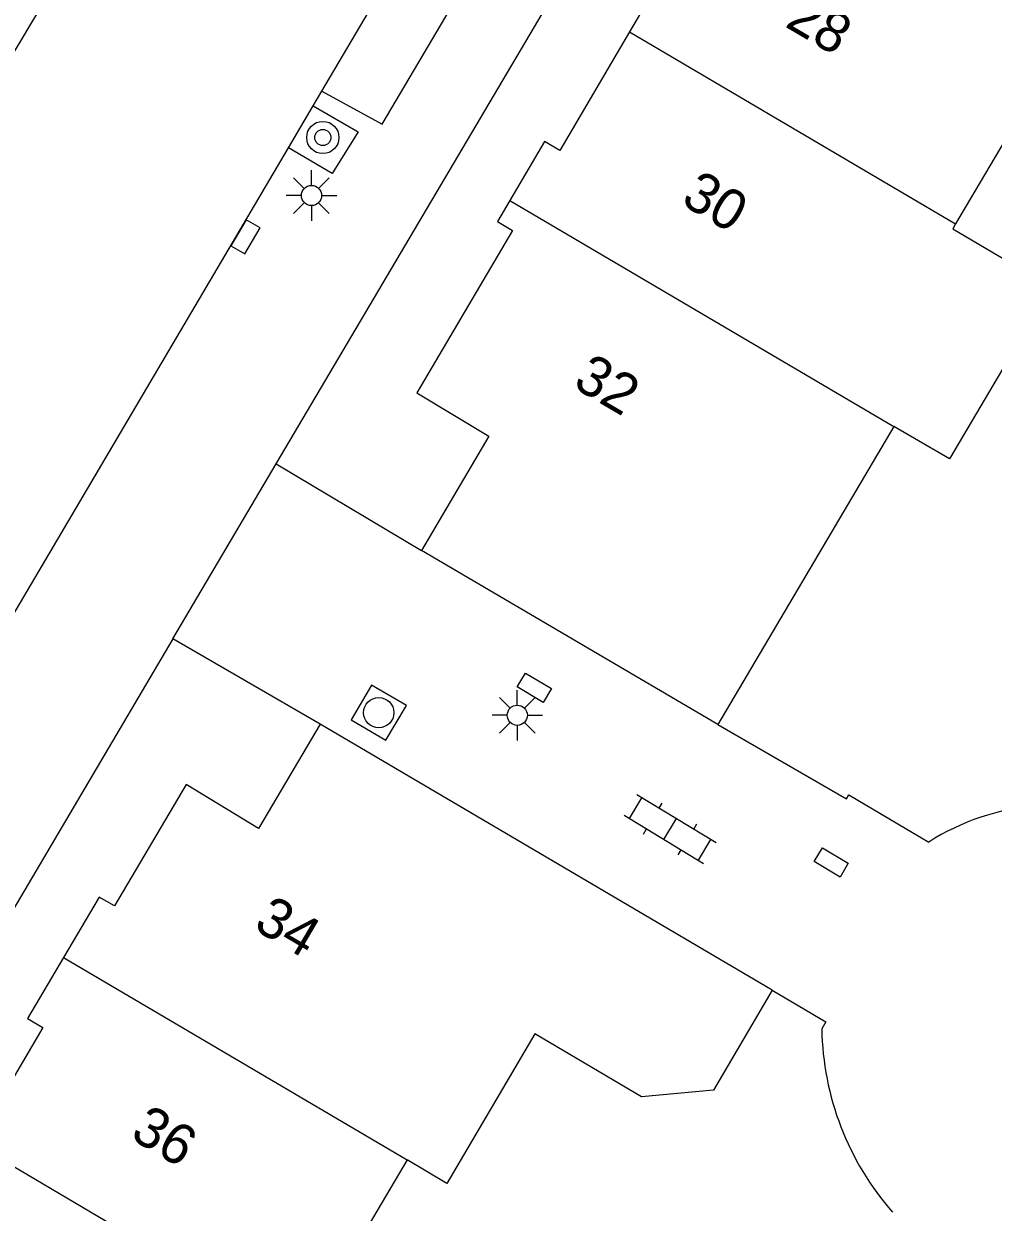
# Model space of a CAD drawing. Extents: x 132999 to 136000, y 398499 to 400501.
# Drawn here: x 133492.99 to 133517.03, y 399596.9 to 399626.38 of the extents above; entities that cross this region are included whole.
import ezdxf

# ---------------------------------------------------------------- set-up
doc = ezdxf.new("R2010")
doc.units = 0
for name, color, linetype in [('gg-afsc-muur', 7, 'Continuous'), ('gg-anno-huisnummerreeks BGT', 7, 'Continuous'), ('gg-bbg-gedigitaliseerde bebouwing', 7, 'Continuous'), ('gg-bbg-hoofdgebouw', 7, 'Continuous'), ('gg-bbg-tussenscheiding', 7, 'Continuous'), ('gg-knt-verharding', 7, 'Continuous'), ('gt-symb-boom', 7, 'Continuous'), ('gt-symb-klinker verharding', 7, 'Continuous'), ('gt-symb-kolk', 7, 'Continuous'), ('gt-symb-kolk center center', 7, 'Continuous'), ('gt-symb-lichtmast', 7, 'Continuous'), ('gt-symb-rioolschacht', 7, 'Continuous')]:
    doc.layers.add(name, color=color, linetype=linetype)

# ---------------------------------------------------------------- blocks, each defined once
blk = doc.blocks.new('gt0-KOLK')
at = {"layer": 'gt-symb-kolk'}
blk.add_lwpolyline([(0, 0), (0.375, 0), (0.375, 0.4), (-0.375, 0.4), (-0.375, 0), (0, 0)], dxfattribs=at)
blk = doc.blocks.new('gt0-LMAST')
at = {"layer": 'gt-symb-lichtmast'}
for p, q in [((-0.005, 0.246), (-0.005, 0.621)), ((-0.182, 0.173), (-0.447, 0.438)), ((0.172, 0.173), (0.437, 0.438)), ((-0.255, -0.004), (-0.63, -0.004)), ((-0.182, -0.181), (-0.447, -0.446)), ((-0.005, -0.254), (-0.005, -0.629)), ((0.437, -0.446), (0.172, -0.181)), ((0.245, -0.004), (0.62, -0.004))]:
    blk.add_line(p, q, dxfattribs=at)
blk.add_circle((-0.005, -0.004), 0.25, dxfattribs=at)
blk = doc.blocks.new('gt0-BOOM')
at = {"layer": 'gt-symb-boom'}
for radius in [0.4, 0.2]:
    blk.add_circle((0, 0), radius, dxfattribs=at)
blk = doc.blocks.new('gt0-RS')
at = {"layer": 'gt-symb-rioolschacht'}
blk.add_lwpolyline([(-0.5, -0.5), (0.5, -0.5), (0.5, 0.5), (-0.5, 0.5)], close=True, dxfattribs=at)
blk.add_circle((0, 0), 0.375, dxfattribs=at)
blk = doc.blocks.new('gt0-KOLKCC')
at = {"layer": 'gt-symb-kolk center center'}
blk.add_lwpolyline([(-0.375, 0.2), (0.375, 0.2), (0.375, -0.2), (-0.375, -0.2)], close=True, dxfattribs=at)
blk = doc.blocks.new('gt0-KL1')
at = {"layer": 'gt-symb-klinker verharding'}
for p, q in [((-1.15, 0.3), (1.15, 0.3)), ((-1, -0.3), (-1, 0.3)), ((-0.5, 0.3), (-0.5, 0.45)), ((0, -0.3), (0, 0.3)), ((0.5, 0.3), (0.5, 0.45)), ((1, -0.3), (1, 0.3)), ((-1.15, -0.3), (1.15, -0.3)), ((-0.5, -0.45), (-0.5, -0.3)), ((0.5, -0.45), (0.5, -0.3))]:
    blk.add_line(p, q, dxfattribs=at)

msp = doc.modelspace()

# ---------------------------------------------------------------- linework, layer by layer
at = {"layer": 'gg-afsc-muur'}
msp.add_line((133510.195, 399608.998), (133513.387, 399607.153), dxfattribs=at)
for points in [[(133513.387, 399607.153), (133513.447, 399607.257), (133515.428, 399606.084)], [(133511.541, 399602.411), (133512.876, 399601.624), (133512.775, 399601.452)]]:
    msp.add_lwpolyline(points, dxfattribs=at)
for centre, radius, start, end in [((133518.586, 399601.124), 5.88, 94.5922, 122.4823), ((133519.875, 399601.576), 7.101, 180.9976, 221.1516)]:
    msp.add_arc(centre, radius, start, end, dxfattribs=at)
at = {"layer": 'gg-bbg-gedigitaliseerde bebouwing'}
for p, q in [((133518.683, 399625.802), (133516.094, 399621.413)), ((133505.662, 399601.329), (133503.479, 399597.619)), ((133502.491, 399598.201), (133499.905, 399593.812)), ((133503.479, 399597.619), (133502.491, 399598.201))]:
    msp.add_line(p, q, dxfattribs=at)
for points in [[(133516.094, 399621.413), (133516.023, 399621.292), (133518.467, 399619.85)], [(133510.087, 399599.931), (133508.303, 399599.768), (133505.662, 399601.329)]]:
    msp.add_lwpolyline(points, dxfattribs=at)
at = {"layer": 'gg-bbg-hoofdgebouw'}
for p, q in [((133514.558, 399616.392), (133510.195, 399608.998)), ((133510.195, 399608.998), (133502.85, 399613.31)), ((133511.541, 399602.411), (133500.34, 399609.01)), ((133511.541, 399602.411), (133510.087, 399599.931))]:
    msp.add_line(p, q, dxfattribs=at)
for points in [[(133510.202, 399630.79), (133509.29, 399629.22), (133509.67, 399629), (133508.009, 399626.172)], [(133508.009, 399626.172), (133506.28, 399623.23), (133505.9, 399623.46), (133505.039, 399621.996)], [(133505.039, 399621.996), (133504.73, 399621.47), (133505.11, 399621.251), (133502.73, 399617.22), (133504.52, 399616.15), (133502.85, 399613.31)], [(133518.467, 399619.85), (133515.942, 399615.587), (133514.558, 399616.392)], [(133500.34, 399609.01), (133498.81, 399606.42), (133497.01, 399607.51), (133495.24, 399604.5), (133494.86, 399604.72), (133493.973, 399603.219)], [(133493.973, 399603.219), (133493.08, 399601.71), (133493.46, 399601.48), (133491.768, 399598.608)]]:
    msp.add_lwpolyline(points, dxfattribs=at)
at = {"layer": 'gg-bbg-tussenscheiding'}
for p, q in [((133508.009, 399626.172), (133516.094, 399621.413)), ((133505.039, 399621.996), (133514.558, 399616.392)), ((133493.973, 399603.219), (133502.491, 399598.201)), ((133491.768, 399598.608), (133499.905, 399593.812))]:
    msp.add_line(p, q, dxfattribs=at)
at = {"layer": 'gg-knt-verharding'}
for p, q in [((133499.247, 399615.464), (133527.26, 399662.87)), ((133500.378, 399624.705), (133509.897, 399640.849)), ((133492.531, 399625.312), (133493.603, 399627.11)), ((133500.165, 399624.344), (133500.378, 399624.705)), ((133499.549, 399623.3), (133500.165, 399624.344)), ((133489.873, 399606.888), (133499.549, 399623.3)), ((133496.685, 399611.126), (133499.247, 399615.464)), ((133499.247, 399615.464), (133502.85, 399613.31)), ((133496.685, 399611.126), (133472.79, 399570.63)), ((133500.34, 399609.01), (133496.685, 399611.126))]:
    msp.add_line(p, q, dxfattribs=at)
for points in [[(133500.378, 399624.705), (133501.875, 399623.889), (133511.347, 399639.918), (133509.897, 399640.849)], [(133500.165, 399624.344), (133501.277, 399623.697), (133500.635, 399622.659), (133499.549, 399623.3)]]:
    msp.add_lwpolyline(points, dxfattribs=at)

# ---------------------------------------------------------------- block references
at = {"layer": 'gt-symb-boom'}
msp.add_blockref('gt0-BOOM', (133500.403, 399623.555), dxfattribs=at)
at = {"layer": 'gt-symb-klinker verharding', "rotation": -31.179817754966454}
msp.add_blockref('gt0-KL1', (133509.016, 399606.407), dxfattribs=at)
at = {"layer": 'gt-symb-kolk', "rotation": -120.33480582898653}
msp.add_blockref('gt0-KOLK', (133498.312, 399621.192), dxfattribs=at)
at = {"layer": 'gt-symb-kolk center center', "rotation": -30.924459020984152}
for p in [(133505.645, 399609.911), (133513.009, 399605.579)]:
    msp.add_blockref('gt0-KOLKCC', p, dxfattribs=at)
at = {"layer": 'gt-symb-lichtmast'}
for p in [(133500.126, 399622.12), (133505.23, 399609.231)]:
    msp.add_blockref('gt0-LMAST', p, dxfattribs=at)
at = {"layer": 'gt-symb-rioolschacht', "rotation": -30.511999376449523}
msp.add_blockref('gt0-RS', (133501.789, 399609.291), dxfattribs=at)

# ---------------------------------------------------------------- texts
at = {"layer": 'gg-anno-huisnummerreeks BGT'}
for s, rotation, p in [('28', 329.6, (133511.834, 399626.32)), ('30', 329.5, (133509.251, 399621.923)), ('32', 329.5, (133506.57, 399617.382)), ('34', 329.5, (133498.651, 399603.94)), ('36', 329.5, (133495.593, 399598.749))]:
    msp.add_text(s, height=1, rotation=rotation, dxfattribs=at).set_placement(p)

doc.saveas('drawing.dxf')
